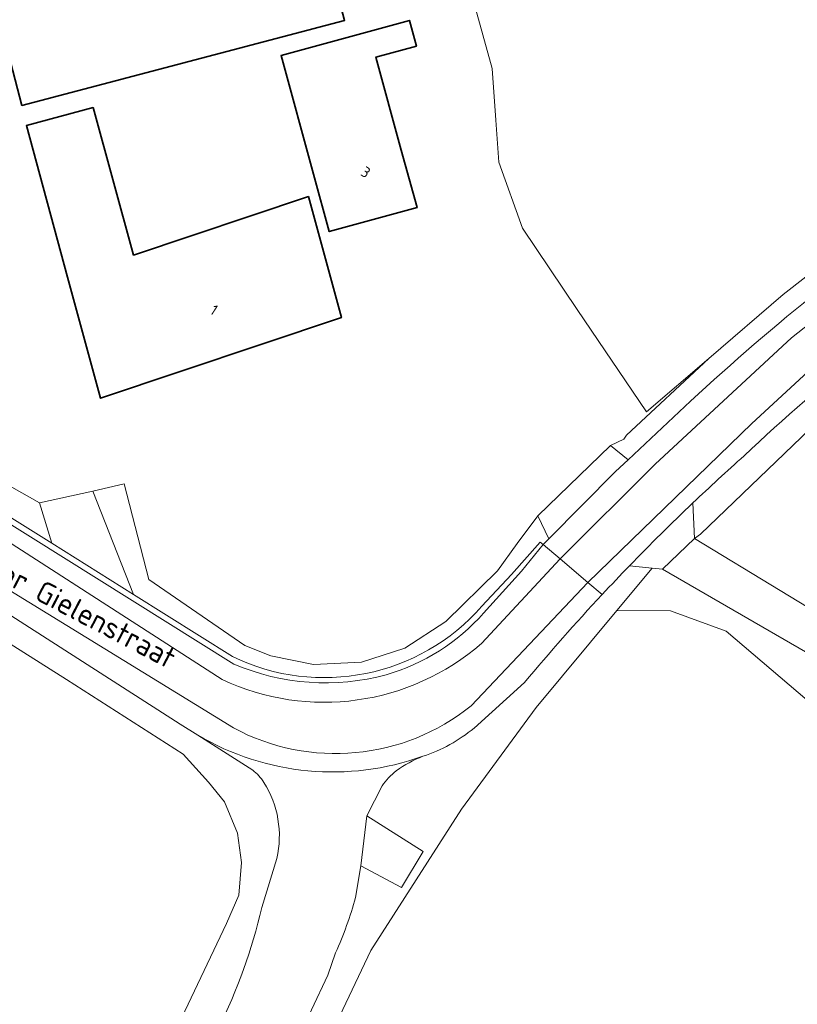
# Model space of a CAD drawing. Extents: x 184422 to 188298, y 343471 to 350189.
# Tile 268 of 513: x 187100 to 187165, y 346750 to 346833. Entities that reach past the tile are written whole.
import ezdxf
from ezdxf.enums import TextEntityAlignment as Align

# ---------------------------------------------------------------- set-up
doc = ezdxf.new("R2010")
doc.units = 0
for name, color, linetype, lineweight in [('B-WA-GR-FRUITTEELT-GV', 252, 'Continuous', 13), ('B-WA-GR-HOUTWAL-GV', 252, 'Continuous', 13), ('B-WA-IE-TERREINAFSCHEIDING_KUNSTMATIG_HEKWERK-G', 252, 'IE-TERREINAFSCHEIDING-KUNSTMATIG', 18), ('B-WA-OG-TERREIN_CULTUURSCHEIDING-GV', 252, 'Continuous', 18), ('B-WA-OG-TERREIN_ERF-GV', 252, 'Continuous', 18), ('B-WA-OG-TOPOGRAFIE-T18', 252, 'Continuous', 18), ('B-WA-OG-WEG-GV', 252, 'Continuous', 18), ('B-WA-VH-VERHARDING_ASFALT-GV', 252, 'Continuous', 18), ('B-WA-VH-VERHARDING_BETONSTRAATSTEEN-GV', 252, 'Continuous', 18), ('B-WA-VH-VERHARDING_OPEN-GV', 252, 'Continuous', 18), ('B-WE-OG-BEBOUWING-GV', 250, 'Continuous', 35), ('B-WE-OG-BEBOUWING-T18', 10, 'Continuous', 18)]:
    doc.layers.add(name, color=color, linetype=linetype, lineweight=lineweight)
doc.styles.add('NLCS-ISO-M1000-T18', font='NLCS-ISO.ttf', dxfattribs={"height": 1.8})
doc.styles.add('NLCS-ISO-M500-T18', font='NLCS-ISO.ttf', dxfattribs={"height": 0.9})
doc.linetypes.add('IE-TERREINAFSCHEIDING-KUNSTMATIG', pattern='A,4,[82,NLCS.SHX,S=0.75,R=90,X=0,Y=0],4,-2', length=10)

msp = doc.modelspace()

# ---------------------------------------------------------------- linework, layer by layer
at = {"layer": 'B-WA-GR-FRUITTEELT-GV', "flags": 128}
msp.add_lwpolyline([(187137.628, 346834.456), (187139.194, 346828.808), (187139.507, 346824.464), (187139.76, 346820.951), (187141.74, 346815.411), (187146.325, 346808.61), (187152.109, 346800.03), (187157.335, 346804.505), (187163.577, 346809.851), (187174.714, 346818.551)], dxfattribs=at)
msp.add_lwpolyline([(187137.628, 346834.456), (187139.194, 346828.808), (187139.507, 346824.464), (187139.76, 346820.951), (187141.74, 346815.411), (187146.325, 346808.61), (187152.109, 346800.03), (187157.335, 346804.505), (187163.577, 346809.851), (187174.714, 346818.551)], dxfattribs=at)
msp.add_lwpolyline([(187137.628, 346834.456), (187139.194, 346828.808), (187139.507, 346824.464), (187139.76, 346820.951), (187141.74, 346815.411), (187146.325, 346808.61), (187152.109, 346800.03), (187157.335, 346804.505), (187163.577, 346809.851), (187174.714, 346818.551)], dxfattribs=at)
at = {"layer": 'B-WA-GR-HOUTWAL-GV', "flags": 128}
for points in [[(187098.025, 346705.099), (187102.412, 346721.946), (187105.369, 346731.007), (187111.287, 346745.245), (187116.917, 346757.127), (187117.953, 346759.505), (187118.173, 346762.237), (187117.845, 346764.704), (187116.766, 346767.318), (187115.411, 346768.978), (187113.307, 346771.335), (187103.522, 346777.589), (187085.102, 346789.224), (187069.437, 346796.149), (187059.214, 346782.63)], [(187098.025, 346705.099), (187102.412, 346721.946), (187105.369, 346731.007), (187111.287, 346745.245), (187116.917, 346757.127), (187117.953, 346759.505), (187118.173, 346762.237), (187117.845, 346764.704), (187116.766, 346767.318), (187115.411, 346768.978), (187113.307, 346771.335), (187103.522, 346777.589), (187085.102, 346789.224), (187069.437, 346796.149), (187059.214, 346782.63)], [(187098.025, 346705.099), (187102.412, 346721.946), (187105.369, 346731.007), (187111.287, 346745.245), (187116.917, 346757.127), (187117.953, 346759.505), (187118.173, 346762.237), (187117.845, 346764.704), (187116.766, 346767.318), (187115.411, 346768.978), (187113.307, 346771.335), (187103.522, 346777.589), (187085.102, 346789.224), (187069.437, 346796.149), (187059.214, 346782.63)], [(187171.62, 346770.698), (187158.785, 346781.647), (187154.135, 346783.337), (187149.63, 346783.366), (187142.885, 346775.244), (187136.606, 346766.723), (187129.032, 346754.873), (187121.729, 346739.491), (187115.716, 346722.116), (187112.64, 346712.809), (187106.343, 346690.078)], [(187171.62, 346770.698), (187158.785, 346781.647), (187154.135, 346783.337), (187149.63, 346783.366), (187142.885, 346775.244), (187136.606, 346766.723), (187129.032, 346754.873), (187121.729, 346739.491), (187115.716, 346722.116), (187112.64, 346712.809), (187106.343, 346690.078)], [(187171.62, 346770.698), (187158.785, 346781.647), (187154.135, 346783.337), (187149.63, 346783.366), (187142.885, 346775.244), (187136.606, 346766.723), (187129.032, 346754.873), (187121.729, 346739.491), (187115.716, 346722.116), (187112.64, 346712.809), (187106.343, 346690.078)]]:
    msp.add_lwpolyline(points, dxfattribs=at)
at = {"layer": 'B-WA-IE-TERREINAFSCHEIDING_KUNSTMATIG_HEKWERK-G', "flags": 128}
msp.add_lwpolyline([(187104.894, 346684.455), (187106.343, 346690.078), (187112.64, 346712.809), (187115.716, 346722.116), (187121.729, 346739.491), (187129.032, 346754.873), (187136.606, 346766.723), (187142.885, 346775.244), (187149.63, 346783.366)], dxfattribs=at)
msp.add_lwpolyline([(187104.894, 346684.455), (187106.343, 346690.078), (187112.64, 346712.809), (187115.716, 346722.116), (187121.729, 346739.491), (187129.032, 346754.873), (187136.606, 346766.723), (187142.885, 346775.244), (187149.63, 346783.366)], dxfattribs=at)
msp.add_lwpolyline([(187104.894, 346684.455), (187106.343, 346690.078), (187112.64, 346712.809), (187115.716, 346722.116), (187121.729, 346739.491), (187129.032, 346754.873), (187136.606, 346766.723), (187142.885, 346775.244), (187149.63, 346783.366)], dxfattribs=at)
at = {"layer": 'B-WA-OG-TERREIN_CULTUURSCHEIDING-GV', "flags": 128}
for points in [[(187065.874, 346811.143), (187066.554, 346809.838), (187067.395, 346808.631), (187068.384, 346807.541), (187069.504, 346806.587), (187070.737, 346805.784), (187072.063, 346805.145), (187077.742, 346802.747), (187084.277, 346799.739), (187085.871, 346798.983), (187087.226, 346798.447), (187088.265, 346798.018), (187089.109, 346797.474), (187090.984, 346796.003), (187092.214, 346795.322), (187094.803, 346793.688), (187102.28, 346789), (187101.267, 346792.387), (187084.996, 346801.591), (187073.285, 346807.265), (187070.334, 346808.72), (187070.305, 346808.709), (187066.477, 346813.625), (187067.575, 346837.017)], [(187065.874, 346811.143), (187066.554, 346809.838), (187067.395, 346808.631), (187068.384, 346807.541), (187069.504, 346806.587), (187070.737, 346805.784), (187072.063, 346805.145), (187077.742, 346802.747), (187084.277, 346799.739), (187085.871, 346798.983), (187087.226, 346798.447), (187088.265, 346798.018), (187089.109, 346797.474), (187090.984, 346796.003), (187092.214, 346795.322), (187094.803, 346793.688), (187102.28, 346789), (187101.267, 346792.387), (187084.996, 346801.591), (187073.285, 346807.265), (187070.334, 346808.72), (187070.305, 346808.709), (187066.477, 346813.625), (187067.575, 346837.017)], [(187065.874, 346811.143), (187066.554, 346809.838), (187067.395, 346808.631), (187068.384, 346807.541), (187069.504, 346806.587), (187070.737, 346805.784), (187072.063, 346805.145), (187077.742, 346802.747), (187084.277, 346799.739), (187085.871, 346798.983), (187087.226, 346798.447), (187088.265, 346798.018), (187089.109, 346797.474), (187090.984, 346796.003), (187092.214, 346795.322), (187094.803, 346793.688), (187102.28, 346789), (187101.267, 346792.387), (187084.996, 346801.591), (187073.285, 346807.265), (187070.334, 346808.72), (187070.305, 346808.709), (187066.477, 346813.625), (187067.575, 346837.017)], [(187119.123, 346769.986), (187114.518, 346772.915), (187113.055, 346773.846), (187091.812, 346787.437), (187088.855, 346789.3), (187087.878, 346789.837), (187085.736, 346790.752), (187084.756, 346791.203), (187084.031, 346791.666), (187080.918, 346793.446), (187075.197, 346796.147), (187071.87, 346797.614), (187070.861, 346798.032), (187069.437, 346796.149), (187085.102, 346789.224), (187103.522, 346777.589), (187113.307, 346771.335), (187115.411, 346768.978), (187116.766, 346767.318), (187117.845, 346764.704), (187118.173, 346762.237), (187117.953, 346759.505), (187116.917, 346757.127), (187111.287, 346745.245)], [(187119.123, 346769.986), (187114.518, 346772.915), (187113.055, 346773.846), (187091.812, 346787.437), (187088.855, 346789.3), (187087.878, 346789.837), (187085.736, 346790.752), (187084.756, 346791.203), (187084.031, 346791.666), (187080.918, 346793.446), (187075.197, 346796.147), (187071.87, 346797.614), (187070.861, 346798.032), (187069.437, 346796.149), (187085.102, 346789.224), (187103.522, 346777.589), (187113.307, 346771.335), (187115.411, 346768.978), (187116.766, 346767.318), (187117.845, 346764.704), (187118.173, 346762.237), (187117.953, 346759.505), (187116.917, 346757.127), (187111.287, 346745.245)], [(187119.123, 346769.986), (187114.518, 346772.915), (187113.055, 346773.846), (187091.812, 346787.437), (187088.855, 346789.3), (187087.878, 346789.837), (187085.736, 346790.752), (187084.756, 346791.203), (187084.031, 346791.666), (187080.918, 346793.446), (187075.197, 346796.147), (187071.87, 346797.614), (187070.861, 346798.032), (187069.437, 346796.149), (187085.102, 346789.224), (187103.522, 346777.589), (187113.307, 346771.335), (187115.411, 346768.978), (187116.766, 346767.318), (187117.845, 346764.704), (187118.173, 346762.237), (187117.953, 346759.505), (187116.917, 346757.127), (187111.287, 346745.245)], [(187119.886, 346758.463), (187121.137, 346762.581)], [(187119.886, 346758.463), (187121.137, 346762.581)], [(187119.886, 346758.463), (187121.137, 346762.581)]]:
    msp.add_lwpolyline(points, dxfattribs=at)
at = {"layer": 'B-WA-OG-TERREIN_CULTUURSCHEIDING-GV'}
for points in [[(187120.061, 346768.956, 0.088554), (187119.123, 346769.986)], [(187120.061, 346768.956, 0.088554), (187119.123, 346769.986)], [(187120.061, 346768.956, 0.088554), (187119.123, 346769.986)], [(187121.137, 346762.581, 0.201316), (187120.061, 346768.956)], [(187121.137, 346762.581, 0.201316), (187120.061, 346768.956)], [(187121.137, 346762.581, 0.201316), (187120.061, 346768.956)], [(187116.235, 346748.309, 0.057727), (187119.886, 346758.463)], [(187116.235, 346748.309, 0.057727), (187119.886, 346758.463)], [(187116.235, 346748.309, 0.057727), (187119.886, 346758.463)]]:
    msp.add_lwpolyline(points, format="xyb", dxfattribs=at)
at = {"layer": 'B-WA-OG-TERREIN_ERF-GV', "flags": 128}
for points in [[(187126.825, 346832.832), (187099.789, 346825.714), (187097.325, 346835.078), (187102.16, 346836.351), (187129.159, 346843.459), (187130.444, 346838.579), (187125.644, 346837.315)], [(187126.825, 346832.832), (187099.789, 346825.714), (187097.325, 346835.078), (187102.16, 346836.351), (187129.159, 346843.459), (187130.444, 346838.579), (187125.644, 346837.315)], [(187126.825, 346832.832), (187099.789, 346825.714), (187097.325, 346835.078), (187102.16, 346836.351), (187129.159, 346843.459), (187130.444, 346838.579), (187125.644, 346837.315)], [(187132.894, 346817.138), (187125.545, 346815.128), (187124.226, 346819.951), (187121.507, 346829.892), (187132.259, 346832.832), (187132.847, 346830.681), (187129.442, 346829.76), (187131.575, 346821.961)], [(187132.894, 346817.138), (187125.545, 346815.128), (187124.226, 346819.951), (187121.507, 346829.892), (187132.259, 346832.832), (187132.847, 346830.681), (187129.442, 346829.76), (187131.575, 346821.961)], [(187132.894, 346817.138), (187125.545, 346815.128), (187124.226, 346819.951), (187121.507, 346829.892), (187132.259, 346832.832), (187132.847, 346830.681), (187129.442, 346829.76), (187131.575, 346821.961)], [(187100.159, 346824.031), (187105.747, 346825.528), (187109.139, 346813.158), (187123.799, 346818.07), (187126.558, 346807.926), (187106.378, 346801.164), (187103.619, 346811.308)], [(187100.159, 346824.031), (187105.747, 346825.528), (187109.139, 346813.158), (187123.799, 346818.07), (187126.558, 346807.926), (187106.378, 346801.164), (187103.619, 346811.308)], [(187100.159, 346824.031), (187105.747, 346825.528), (187109.139, 346813.158), (187123.799, 346818.07), (187126.558, 346807.926), (187106.378, 346801.164), (187103.619, 346811.308)], [(187152.586, 346786.926), (187149.63, 346783.366), (187154.135, 346783.337), (187158.785, 346781.647), (187171.62, 346770.698), (187173.79, 346769.081), (187172.984, 346767.685), (187170.262, 346762.827), (187182.291, 346755.075), (187188.548, 346751.62), (187190.569, 346762.827), (187189.702, 346764.001), (187188.912, 346765.801), (187174.395, 346774.727), (187153.47, 346786.836)], [(187152.586, 346786.926), (187149.63, 346783.366), (187154.135, 346783.337), (187158.785, 346781.647), (187171.62, 346770.698), (187173.79, 346769.081), (187172.984, 346767.685), (187170.262, 346762.827), (187182.291, 346755.075), (187188.548, 346751.62), (187190.569, 346762.827), (187189.702, 346764.001), (187188.912, 346765.801), (187174.395, 346774.727), (187153.47, 346786.836)], [(187152.586, 346786.926), (187149.63, 346783.366), (187154.135, 346783.337), (187158.785, 346781.647), (187171.62, 346770.698), (187173.79, 346769.081), (187172.984, 346767.685), (187170.262, 346762.827), (187182.291, 346755.075), (187188.548, 346751.62), (187190.569, 346762.827), (187189.702, 346764.001), (187188.912, 346765.801), (187174.395, 346774.727), (187153.47, 346786.836)]]:
    msp.add_lwpolyline(points, close=True, dxfattribs=at)
for points in [[(187084.996, 346801.591), (187101.267, 346792.387), (187105.725, 346793.381), (187108.366, 346793.996), (187110.409, 346785.979), (187118.459, 346780.42), (187120.64, 346779.567), (187124.222, 346778.847), (187128.247, 346779.032), (187131.871, 346780.208), (187135.306, 346782.443), (187139.628, 346786.683), (187141.279, 346788.981), (187143.012, 346791.302), (187149.111, 346797.189), (187150.233, 346797.742), (187150.437, 346798.053), (187157.335, 346804.505), (187152.109, 346800.03), (187146.325, 346808.61), (187141.74, 346815.411), (187139.76, 346820.951), (187139.507, 346824.464), (187139.194, 346828.808), (187137.628, 346834.456)], [(187084.996, 346801.591), (187101.267, 346792.387), (187105.725, 346793.381), (187108.366, 346793.996), (187110.409, 346785.979), (187118.459, 346780.42), (187120.64, 346779.567), (187124.222, 346778.847), (187128.247, 346779.032), (187131.871, 346780.208), (187135.306, 346782.443), (187139.628, 346786.683), (187141.279, 346788.981), (187143.012, 346791.302), (187149.111, 346797.189), (187150.233, 346797.742), (187150.437, 346798.053), (187157.335, 346804.505), (187152.109, 346800.03), (187146.325, 346808.61), (187141.74, 346815.411), (187139.76, 346820.951), (187139.507, 346824.464), (187139.194, 346828.808), (187137.628, 346834.456)], [(187084.996, 346801.591), (187101.267, 346792.387), (187105.725, 346793.381), (187108.366, 346793.996), (187110.409, 346785.979), (187118.459, 346780.42), (187120.64, 346779.567), (187124.222, 346778.847), (187128.247, 346779.032), (187131.871, 346780.208), (187135.306, 346782.443), (187139.628, 346786.683), (187141.279, 346788.981), (187143.012, 346791.302), (187149.111, 346797.189), (187150.233, 346797.742), (187150.437, 346798.053), (187157.335, 346804.505), (187152.109, 346800.03), (187146.325, 346808.61), (187141.74, 346815.411), (187139.76, 346820.951), (187139.507, 346824.464), (187139.194, 346828.808), (187137.628, 346834.456)], [(187206.341, 346825.813), (187205.516, 346825.502), (187192.112, 346818.148), (187177.549, 346807.828), (187167.202, 346799.921), (187156.65, 346789.759), (187156.134, 346789.409), (187184.857, 346771.953)], [(187206.341, 346825.813), (187205.516, 346825.502), (187192.112, 346818.148), (187177.549, 346807.828), (187167.202, 346799.921), (187156.65, 346789.759), (187156.134, 346789.409), (187184.857, 346771.953)], [(187206.341, 346825.813), (187205.516, 346825.502), (187192.112, 346818.148), (187177.549, 346807.828), (187167.202, 346799.921), (187156.65, 346789.759), (187156.134, 346789.409), (187184.857, 346771.953)], [(187184.857, 346771.953), (187156.134, 346789.409), (187153.47, 346786.836), (187174.395, 346774.727), (187188.912, 346765.801), (187189.702, 346764.001), (187190.569, 346762.827), (187188.548, 346751.62), (187189.216, 346745.285), (187186.157, 346735.671), (187191.586, 346734.911), (187192.268, 346736.38), (187212.978, 346737.777), (187212.73, 346741.745), (187217.566, 346745.566), (187224.821, 346744.978), (187226.557, 346743.288), (187231.557, 346738.713), (187232.821, 346739.42)], [(187184.857, 346771.953), (187156.134, 346789.409), (187153.47, 346786.836), (187174.395, 346774.727), (187188.912, 346765.801), (187189.702, 346764.001), (187190.569, 346762.827), (187188.548, 346751.62), (187189.216, 346745.285), (187186.157, 346735.671), (187191.586, 346734.911), (187192.268, 346736.38), (187212.978, 346737.777), (187212.73, 346741.745), (187217.566, 346745.566), (187224.821, 346744.978), (187226.557, 346743.288), (187231.557, 346738.713), (187232.821, 346739.42)], [(187184.857, 346771.953), (187156.134, 346789.409), (187153.47, 346786.836), (187174.395, 346774.727), (187188.912, 346765.801), (187189.702, 346764.001), (187190.569, 346762.827), (187188.548, 346751.62), (187189.216, 346745.285), (187186.157, 346735.671), (187191.586, 346734.911), (187192.268, 346736.38), (187212.978, 346737.777), (187212.73, 346741.745), (187217.566, 346745.566), (187224.821, 346744.978), (187226.557, 346743.288), (187231.557, 346738.713), (187232.821, 346739.42)]]:
    msp.add_lwpolyline(points, dxfattribs=at)
at = {"layer": 'B-WA-OG-WEG-GV', "flags": 128}
for points in [[(187212.226, 346838.014), (187212.372, 346840.332), (187193.917, 346830.807), (187191.922, 346829.777), (187174.714, 346818.551), (187163.577, 346809.851), (187157.335, 346804.505), (187150.437, 346798.053), (187150.233, 346797.742), (187149.111, 346797.189), (187150.59, 346796.009), (187155.805, 346800.921)], [(187212.226, 346838.014), (187212.372, 346840.332), (187193.917, 346830.807), (187191.922, 346829.777), (187174.714, 346818.551), (187163.577, 346809.851), (187157.335, 346804.505), (187150.437, 346798.053), (187150.233, 346797.742), (187149.111, 346797.189), (187150.59, 346796.009), (187155.805, 346800.921)], [(187212.226, 346838.014), (187212.372, 346840.332), (187193.917, 346830.807), (187191.922, 346829.777), (187174.714, 346818.551), (187163.577, 346809.851), (187157.335, 346804.505), (187150.437, 346798.053), (187150.233, 346797.742), (187149.111, 346797.189), (187150.59, 346796.009), (187155.805, 346800.921)], [(187156.009, 346792.383), (187156.134, 346789.409), (187156.65, 346789.759), (187167.202, 346799.921), (187177.549, 346807.828), (187192.112, 346818.148), (187205.516, 346825.502), (187206.341, 346825.813), (187207.011, 346826.143), (187206.825, 346826.529), (187206.556, 346826.847), (187206.122, 346827.135), (187205.643, 346827.279), (187204.933, 346827.227), (187204.334, 346826.937)], [(187156.009, 346792.383), (187156.134, 346789.409), (187156.65, 346789.759), (187167.202, 346799.921), (187177.549, 346807.828), (187192.112, 346818.148), (187205.516, 346825.502), (187206.341, 346825.813), (187207.011, 346826.143), (187206.825, 346826.529), (187206.556, 346826.847), (187206.122, 346827.135), (187205.643, 346827.279), (187204.933, 346827.227), (187204.334, 346826.937)], [(187156.009, 346792.383), (187156.134, 346789.409), (187156.65, 346789.759), (187167.202, 346799.921), (187177.549, 346807.828), (187192.112, 346818.148), (187205.516, 346825.502), (187206.341, 346825.813), (187207.011, 346826.143), (187206.825, 346826.529), (187206.556, 346826.847), (187206.122, 346827.135), (187205.643, 346827.279), (187204.933, 346827.227), (187204.334, 346826.937)], [(187143.944, 346789.368), (187143.012, 346791.302), (187141.279, 346788.981), (187139.628, 346786.683), (187135.306, 346782.443), (187131.871, 346780.208), (187128.247, 346779.032), (187124.222, 346778.847), (187120.64, 346779.567), (187118.459, 346780.42), (187110.409, 346785.979), (187108.366, 346793.996), (187105.725, 346793.381), (187109.124, 346784.709), (187117.424, 346779.505)], [(187143.944, 346789.368), (187143.012, 346791.302), (187141.279, 346788.981), (187139.628, 346786.683), (187135.306, 346782.443), (187131.871, 346780.208), (187128.247, 346779.032), (187124.222, 346778.847), (187120.64, 346779.567), (187118.459, 346780.42), (187110.409, 346785.979), (187108.366, 346793.996), (187105.725, 346793.381), (187109.124, 346784.709), (187117.424, 346779.505)], [(187143.944, 346789.368), (187143.012, 346791.302), (187141.279, 346788.981), (187139.628, 346786.683), (187135.306, 346782.443), (187131.871, 346780.208), (187128.247, 346779.032), (187124.222, 346778.847), (187120.64, 346779.567), (187118.459, 346780.42), (187110.409, 346785.979), (187108.366, 346793.996), (187105.725, 346793.381), (187109.124, 346784.709), (187117.424, 346779.505)], [(187138.334, 346783.727), (187140.801, 346786.381), (187143.204, 346789.096), (187143.47, 346788.889), (187143.944, 346789.368)], [(187138.334, 346783.727), (187140.801, 346786.381), (187143.204, 346789.096), (187143.47, 346788.889), (187143.944, 346789.368)], [(187138.334, 346783.727), (187140.801, 346786.381), (187143.204, 346789.096), (187143.47, 346788.889), (187143.944, 346789.368)], [(187106.343, 346690.078), (187112.64, 346712.809), (187115.716, 346722.116), (187121.729, 346739.491), (187129.032, 346754.873), (187136.606, 346766.723), (187142.885, 346775.244), (187149.63, 346783.366), (187152.586, 346786.926), (187150.699, 346787.118)], [(187106.343, 346690.078), (187112.64, 346712.809), (187115.716, 346722.116), (187121.729, 346739.491), (187129.032, 346754.873), (187136.606, 346766.723), (187142.885, 346775.244), (187149.63, 346783.366), (187152.586, 346786.926), (187150.699, 346787.118)], [(187106.343, 346690.078), (187112.64, 346712.809), (187115.716, 346722.116), (187121.729, 346739.491), (187129.032, 346754.873), (187136.606, 346766.723), (187142.885, 346775.244), (187149.63, 346783.366), (187152.586, 346786.926), (187150.699, 346787.118)], [(187141.907, 346777.339), (187137.67, 346773.517)], [(187141.907, 346777.339), (187137.67, 346773.517)], [(187141.907, 346777.339), (187137.67, 346773.517)], [(187129.962, 346768.662), (187128.693, 346766.146), (187133.399, 346763.175), (187131.601, 346760.15), (187128.198, 346761.949)], [(187129.962, 346768.662), (187128.693, 346766.146), (187133.399, 346763.175), (187131.601, 346760.15), (187128.198, 346761.949)], [(187129.962, 346768.662), (187128.693, 346766.146), (187133.399, 346763.175), (187131.601, 346760.15), (187128.198, 346761.949)], [(187128.198, 346761.949), (187127.741, 346759.3)], [(187128.198, 346761.949), (187127.741, 346759.3)], [(187128.198, 346761.949), (187127.741, 346759.3)], [(187126.071, 346754.68), (187125.412, 346752.799), (187124.05, 346749.895), (187122.711, 346746.983), (187122.201, 346745.853), (187121.711, 346744.717), (187118.491, 346736.974), (187115.56, 346729.118), (187115.048, 346727.593), (187112.871, 346721.104), (187110.338, 346713.041), (187110.003, 346712.016), (187109.697, 346710.984), (187107.345, 346702.573)], [(187126.071, 346754.68), (187125.412, 346752.799), (187124.05, 346749.895), (187122.711, 346746.983), (187122.201, 346745.853), (187121.711, 346744.717), (187118.491, 346736.974), (187115.56, 346729.118), (187115.048, 346727.593), (187112.871, 346721.104), (187110.338, 346713.041), (187110.003, 346712.016), (187109.697, 346710.984), (187107.345, 346702.573)], [(187126.071, 346754.68), (187125.412, 346752.799), (187124.05, 346749.895), (187122.711, 346746.983), (187122.201, 346745.853), (187121.711, 346744.717), (187118.491, 346736.974), (187115.56, 346729.118), (187115.048, 346727.593), (187112.871, 346721.104), (187110.338, 346713.041), (187110.003, 346712.016), (187109.697, 346710.984), (187107.345, 346702.573)]]:
    msp.add_lwpolyline(points, dxfattribs=at)
at = {"layer": 'B-WA-OG-WEG-GV'}
for points in [[(187155.805, 346800.921, -0.032834), (187178.101, 346818.887)], [(187155.805, 346800.921, -0.032834), (187178.101, 346818.887)], [(187155.805, 346800.921, -0.032834), (187178.101, 346818.887)], [(187181.759, 346813.516, 0.040434), (187160.298, 346796.332)], [(187181.759, 346813.516, 0.040434), (187160.298, 346796.332)], [(187181.759, 346813.516, 0.040434), (187160.298, 346796.332)], [(187160.298, 346796.332, 0.00821), (187156.009, 346792.383)], [(187160.298, 346796.332, 0.00821), (187156.009, 346792.383)], [(187160.298, 346796.332, 0.00821), (187156.009, 346792.383)], [(187150.699, 346787.118, 0.004472), (187148.41, 346784.708)], [(187150.699, 346787.118, 0.004472), (187148.41, 346784.708)], [(187150.699, 346787.118, 0.004472), (187148.41, 346784.708)], [(187148.41, 346784.708, 0.013697), (187141.907, 346777.339)], [(187148.41, 346784.708, 0.013697), (187141.907, 346777.339)], [(187148.41, 346784.708, 0.013697), (187141.907, 346777.339)], [(187117.424, 346779.505, 0.337624), (187138.334, 346783.727)], [(187117.424, 346779.505, 0.337624), (187138.334, 346783.727)], [(187117.424, 346779.505, 0.337624), (187138.334, 346783.727)], [(187137.67, 346773.517, -0.097791), (187133.384, 346771.149)], [(187137.67, 346773.517, -0.097791), (187133.384, 346771.149)], [(187137.67, 346773.517, -0.097791), (187133.384, 346771.149)], [(187133.384, 346771.149, 0.057727), (187131.159, 346769.936)], [(187133.384, 346771.149, 0.057727), (187131.159, 346769.936)], [(187133.384, 346771.149, 0.057727), (187131.159, 346769.936)], [(187131.159, 346769.936, 0.069326), (187129.962, 346768.662)], [(187131.159, 346769.936, 0.069326), (187129.962, 346768.662)], [(187131.159, 346769.936, 0.069326), (187129.962, 346768.662)], [(187127.741, 346759.3, -0.039547), (187126.071, 346754.68)], [(187127.741, 346759.3, -0.039547), (187126.071, 346754.68)], [(187127.741, 346759.3, -0.039547), (187126.071, 346754.68)]]:
    msp.add_lwpolyline(points, format="xyb", dxfattribs=at)
at = {"layer": 'B-WA-VH-VERHARDING_ASFALT-GV', "flags": 128}
for points in [[(187155.805, 346800.921), (187150.59, 346796.009), (187149.532, 346795.013), (187143.944, 346789.368), (187143.47, 346788.889), (187144.885, 346787.691), (187152.858, 346795.64), (187164.275, 346806.237), (187174.742, 346814.504), (187182.408, 346819.837), (187193.142, 346826.237), (187201.075, 346830.504), (187211.742, 346835.77), (187223.008, 346840.77), (187233.475, 346844.97), (187245.275, 346849.037), (187259.064, 346853.459)], [(187155.805, 346800.921), (187150.59, 346796.009), (187149.532, 346795.013), (187143.944, 346789.368), (187143.47, 346788.889), (187144.885, 346787.691), (187152.858, 346795.64), (187164.275, 346806.237), (187174.742, 346814.504), (187182.408, 346819.837), (187193.142, 346826.237), (187201.075, 346830.504), (187211.742, 346835.77), (187223.008, 346840.77), (187233.475, 346844.97), (187245.275, 346849.037), (187259.064, 346853.459)], [(187155.805, 346800.921), (187150.59, 346796.009), (187149.532, 346795.013), (187143.944, 346789.368), (187143.47, 346788.889), (187144.885, 346787.691), (187152.858, 346795.64), (187164.275, 346806.237), (187174.742, 346814.504), (187182.408, 346819.837), (187193.142, 346826.237), (187201.075, 346830.504), (187211.742, 346835.77), (187223.008, 346840.77), (187233.475, 346844.97), (187245.275, 346849.037), (187259.064, 346853.459)], [(187257.203, 346848.138), (187260.307, 346849.128), (187259.89, 346850.593), (187250.942, 346847.904), (187239.475, 346843.904), (187230.275, 346840.437), (187213.475, 346833.37), (187201.875, 346827.504), (187192.808, 346822.637), (187184.342, 346817.37), (187174.475, 346810.237), (187166.008, 346803.704), (187160.942, 346799.037), (187147.219, 346785.716), (187148.41, 346784.708)], [(187257.203, 346848.138), (187260.307, 346849.128), (187259.89, 346850.593), (187250.942, 346847.904), (187239.475, 346843.904), (187230.275, 346840.437), (187213.475, 346833.37), (187201.875, 346827.504), (187192.808, 346822.637), (187184.342, 346817.37), (187174.475, 346810.237), (187166.008, 346803.704), (187160.942, 346799.037), (187147.219, 346785.716), (187148.41, 346784.708)], [(187257.203, 346848.138), (187260.307, 346849.128), (187259.89, 346850.593), (187250.942, 346847.904), (187239.475, 346843.904), (187230.275, 346840.437), (187213.475, 346833.37), (187201.875, 346827.504), (187192.808, 346822.637), (187184.342, 346817.37), (187174.475, 346810.237), (187166.008, 346803.704), (187160.942, 346799.037), (187147.219, 346785.716), (187148.41, 346784.708)], [(187174.742, 346814.504), (187164.275, 346806.237), (187152.858, 346795.64), (187144.885, 346787.691), (187147.219, 346785.716), (187160.942, 346799.037), (187166.008, 346803.704)], [(187174.742, 346814.504), (187164.275, 346806.237), (187152.858, 346795.64), (187144.885, 346787.691), (187147.219, 346785.716), (187160.942, 346799.037), (187166.008, 346803.704)], [(187174.742, 346814.504), (187164.275, 346806.237), (187152.858, 346795.64), (187144.885, 346787.691), (187147.219, 346785.716), (187160.942, 346799.037), (187166.008, 346803.704)], [(187091.946, 346794.874), (187091.329, 346793.84), (187116.563, 346777.576)], [(187091.946, 346794.874), (187091.329, 346793.84), (187116.563, 346777.576)], [(187091.946, 346794.874), (187091.329, 346793.84), (187116.563, 346777.576)], [(187117.553, 346778.878), (187091.946, 346794.874)], [(187117.553, 346778.878), (187091.946, 346794.874)], [(187117.553, 346778.878), (187091.946, 346794.874)], [(187091.329, 346793.84), (187089.558, 346790.696), (187117.512, 346773.524)], [(187091.329, 346793.84), (187089.558, 346790.696), (187117.512, 346773.524)], [(187091.329, 346793.84), (187089.558, 346790.696), (187117.512, 346773.524)], [(187116.563, 346777.576), (187091.329, 346793.84)], [(187116.563, 346777.576), (187091.329, 346793.84)], [(187116.563, 346777.576), (187091.329, 346793.84)], [(187117.512, 346773.524), (187089.558, 346790.696), (187088.855, 346789.3), (187091.812, 346787.437), (187113.055, 346773.846), (187114.518, 346772.915)], [(187117.512, 346773.524), (187089.558, 346790.696), (187088.855, 346789.3), (187091.812, 346787.437), (187113.055, 346773.846), (187114.518, 346772.915)], [(187117.512, 346773.524), (187089.558, 346790.696), (187088.855, 346789.3), (187091.812, 346787.437), (187113.055, 346773.846), (187114.518, 346772.915)], [(187138.302, 346780.614), (187144.885, 346787.691), (187143.47, 346788.889), (187141.642, 346786.656), (187138.474, 346783.155)], [(187138.302, 346780.614), (187144.885, 346787.691), (187143.47, 346788.889), (187141.642, 346786.656), (187138.474, 346783.155)], [(187138.302, 346780.614), (187144.885, 346787.691), (187143.47, 346788.889), (187141.642, 346786.656), (187138.474, 346783.155)], [(187137.422, 346775.37), (187147.219, 346785.716), (187144.885, 346787.691), (187138.302, 346780.614)], [(187137.422, 346775.37), (187147.219, 346785.716), (187144.885, 346787.691), (187138.302, 346780.614)], [(187137.422, 346775.37), (187147.219, 346785.716), (187144.885, 346787.691), (187138.302, 346780.614)], [(187148.41, 346784.708), (187147.219, 346785.716), (187137.422, 346775.37)], [(187148.41, 346784.708), (187147.219, 346785.716), (187137.422, 346775.37)], [(187148.41, 346784.708), (187147.219, 346785.716), (187137.422, 346775.37)], [(187137.67, 346773.517), (187141.907, 346777.339)], [(187137.67, 346773.517), (187141.907, 346777.339)], [(187137.67, 346773.517), (187141.907, 346777.339)], [(187114.518, 346772.915), (187119.123, 346769.986)], [(187114.518, 346772.915), (187119.123, 346769.986)], [(187114.518, 346772.915), (187119.123, 346769.986)], [(187127.741, 346759.3), (187128.198, 346761.949), (187128.693, 346766.146), (187129.962, 346768.662)], [(187127.741, 346759.3), (187128.198, 346761.949), (187128.693, 346766.146), (187129.962, 346768.662)], [(187127.741, 346759.3), (187128.198, 346761.949), (187128.693, 346766.146), (187129.962, 346768.662)], [(187121.137, 346762.581), (187119.886, 346758.463)], [(187121.137, 346762.581), (187119.886, 346758.463)], [(187121.137, 346762.581), (187119.886, 346758.463)], [(187116.235, 346748.309), (187116.119, 346748.025), (187112.632, 346739.698), (187109.471, 346731.244), (187109.104, 346730.151), (187115.048, 346727.593), (187115.56, 346729.118), (187118.491, 346736.974), (187121.711, 346744.717), (187122.201, 346745.853), (187122.711, 346746.983), (187124.05, 346749.895), (187125.412, 346752.799), (187126.071, 346754.68)], [(187116.235, 346748.309), (187116.119, 346748.025), (187112.632, 346739.698), (187109.471, 346731.244), (187109.104, 346730.151), (187115.048, 346727.593), (187115.56, 346729.118), (187118.491, 346736.974), (187121.711, 346744.717), (187122.201, 346745.853), (187122.711, 346746.983), (187124.05, 346749.895), (187125.412, 346752.799), (187126.071, 346754.68)], [(187116.235, 346748.309), (187116.119, 346748.025), (187112.632, 346739.698), (187109.471, 346731.244), (187109.104, 346730.151), (187115.048, 346727.593), (187115.56, 346729.118), (187118.491, 346736.974), (187121.711, 346744.717), (187122.201, 346745.853), (187122.711, 346746.983), (187124.05, 346749.895), (187125.412, 346752.799), (187126.071, 346754.68)]]:
    msp.add_lwpolyline(points, dxfattribs=at)
at = {"layer": 'B-WA-VH-VERHARDING_ASFALT-GV'}
for points in [[(187178.101, 346818.887, 0.032834), (187155.805, 346800.921)], [(187178.101, 346818.887, 0.032834), (187155.805, 346800.921)], [(187178.101, 346818.887, 0.032834), (187155.805, 346800.921)], [(187160.298, 346796.332, -0.040434), (187181.759, 346813.516)], [(187160.298, 346796.332, -0.040434), (187181.759, 346813.516)], [(187160.298, 346796.332, -0.040434), (187181.759, 346813.516)], [(187156.009, 346792.383, -0.00821), (187160.298, 346796.332)], [(187156.009, 346792.383, -0.00821), (187160.298, 346796.332)], [(187156.009, 346792.383, -0.00821), (187160.298, 346796.332)], [(187150.699, 346787.118, -0.010493), (187156.009, 346792.383)], [(187150.699, 346787.118, -0.010493), (187156.009, 346792.383)], [(187150.699, 346787.118, -0.010493), (187156.009, 346792.383)], [(187148.41, 346784.708, -0.004472), (187150.699, 346787.118)], [(187148.41, 346784.708, -0.004472), (187150.699, 346787.118)], [(187148.41, 346784.708, -0.004472), (187150.699, 346787.118)], [(187141.907, 346777.339, -0.013697), (187148.41, 346784.708)], [(187141.907, 346777.339, -0.013697), (187148.41, 346784.708)], [(187141.907, 346777.339, -0.013697), (187148.41, 346784.708)], [(187138.474, 346783.155, -0.141623), (187130.32, 346777.984)], [(187138.474, 346783.155, -0.141623), (187130.32, 346777.984)], [(187138.474, 346783.155, -0.141623), (187130.32, 346777.984)], [(187138.302, 346780.614, -0.29711), (187116.563, 346777.576)], [(187116.563, 346777.576, 0.29711), (187138.302, 346780.614)], [(187138.302, 346780.614, -0.29711), (187116.563, 346777.576)], [(187116.563, 346777.576, 0.29711), (187138.302, 346780.614)], [(187138.302, 346780.614, -0.29711), (187116.563, 346777.576)], [(187116.563, 346777.576, 0.29711), (187138.302, 346780.614)], [(187130.32, 346777.984, -0.169185), (187117.553, 346778.878)], [(187130.32, 346777.984, -0.169185), (187117.553, 346778.878)], [(187130.32, 346777.984, -0.169185), (187117.553, 346778.878)], [(187117.512, 346773.524, 0.301048), (187137.422, 346775.37)], [(187137.422, 346775.37, -0.301048), (187117.512, 346773.524)], [(187117.512, 346773.524, 0.301048), (187137.422, 346775.37)], [(187137.422, 346775.37, -0.301048), (187117.512, 346773.524)], [(187117.512, 346773.524, 0.301048), (187137.422, 346775.37)], [(187137.422, 346775.37, -0.301048), (187117.512, 346773.524)], [(187133.384, 346771.149, 0.097791), (187137.67, 346773.517)], [(187133.384, 346771.149, 0.097791), (187137.67, 346773.517)], [(187133.384, 346771.149, 0.097791), (187137.67, 346773.517)], [(187133.384, 346771.149, -0.222759), (187114.518, 346772.915)], [(187114.518, 346772.915, 0.222759), (187133.384, 346771.149)], [(187133.384, 346771.149, -0.222759), (187114.518, 346772.915)], [(187114.518, 346772.915, 0.222759), (187133.384, 346771.149)], [(187133.384, 346771.149, -0.222759), (187114.518, 346772.915)], [(187114.518, 346772.915, 0.222759), (187133.384, 346771.149)], [(187131.159, 346769.936, -0.057727), (187133.384, 346771.149)], [(187131.159, 346769.936, -0.057727), (187133.384, 346771.149)], [(187131.159, 346769.936, -0.057727), (187133.384, 346771.149)], [(187119.123, 346769.986, -0.088554), (187120.061, 346768.956)], [(187119.123, 346769.986, -0.088554), (187120.061, 346768.956)], [(187119.123, 346769.986, -0.088554), (187120.061, 346768.956)], [(187129.962, 346768.662, -0.069326), (187131.159, 346769.936)], [(187129.962, 346768.662, -0.069326), (187131.159, 346769.936)], [(187129.962, 346768.662, -0.069326), (187131.159, 346769.936)], [(187120.061, 346768.956, -0.201316), (187121.137, 346762.581)], [(187120.061, 346768.956, -0.201316), (187121.137, 346762.581)], [(187120.061, 346768.956, -0.201316), (187121.137, 346762.581)], [(187126.071, 346754.68, 0.039547), (187127.741, 346759.3)], [(187126.071, 346754.68, 0.039547), (187127.741, 346759.3)], [(187126.071, 346754.68, 0.039547), (187127.741, 346759.3)], [(187119.886, 346758.463, -0.057727), (187116.235, 346748.309)], [(187119.886, 346758.463, -0.057727), (187116.235, 346748.309)], [(187119.886, 346758.463, -0.057727), (187116.235, 346748.309)]]:
    msp.add_lwpolyline(points, format="xyb", dxfattribs=at)
at = {"layer": 'B-WA-VH-VERHARDING_BETONSTRAATSTEEN-GV', "flags": 128}
for points in [[(187117.424, 346779.505), (187109.124, 346784.709), (187102.28, 346789), (187094.803, 346793.688), (187092.214, 346795.322), (187091.946, 346794.874), (187117.553, 346778.878)], [(187117.424, 346779.505), (187109.124, 346784.709), (187102.28, 346789), (187094.803, 346793.688), (187092.214, 346795.322), (187091.946, 346794.874), (187117.553, 346778.878)], [(187117.424, 346779.505), (187109.124, 346784.709), (187102.28, 346789), (187094.803, 346793.688), (187092.214, 346795.322), (187091.946, 346794.874), (187117.553, 346778.878)], [(187138.474, 346783.155), (187141.642, 346786.656), (187143.47, 346788.889), (187143.204, 346789.096), (187140.801, 346786.381), (187138.334, 346783.727)], [(187138.474, 346783.155), (187141.642, 346786.656), (187143.47, 346788.889), (187143.204, 346789.096), (187140.801, 346786.381), (187138.334, 346783.727)], [(187138.474, 346783.155), (187141.642, 346786.656), (187143.47, 346788.889), (187143.204, 346789.096), (187140.801, 346786.381), (187138.334, 346783.727)]]:
    msp.add_lwpolyline(points, dxfattribs=at)
at = {"layer": 'B-WA-VH-VERHARDING_BETONSTRAATSTEEN-GV'}
for points in [[(187138.334, 346783.727, -0.337624), (187117.424, 346779.505)], [(187138.334, 346783.727, -0.337624), (187117.424, 346779.505)], [(187138.334, 346783.727, -0.337624), (187117.424, 346779.505)], [(187130.32, 346777.984, 0.141623), (187138.474, 346783.155)], [(187130.32, 346777.984, 0.141623), (187138.474, 346783.155)], [(187130.32, 346777.984, 0.141623), (187138.474, 346783.155)], [(187117.553, 346778.878, 0.169185), (187130.32, 346777.984)], [(187117.553, 346778.878, 0.169185), (187130.32, 346777.984)], [(187117.553, 346778.878, 0.169185), (187130.32, 346777.984)]]:
    msp.add_lwpolyline(points, format="xyb", dxfattribs=at)
at = {"layer": 'B-WA-VH-VERHARDING_BETONSTRAATSTEEN-GV', "flags": 128}
msp.add_lwpolyline([(187128.693, 346766.146), (187128.198, 346761.949), (187131.601, 346760.15), (187133.399, 346763.175)], close=True, dxfattribs=at)
msp.add_lwpolyline([(187128.693, 346766.146), (187128.198, 346761.949), (187131.601, 346760.15), (187133.399, 346763.175)], close=True, dxfattribs=at)
msp.add_lwpolyline([(187128.693, 346766.146), (187128.198, 346761.949), (187131.601, 346760.15), (187133.399, 346763.175)], close=True, dxfattribs=at)
at = {"layer": 'B-WA-VH-VERHARDING_OPEN-GV', "flags": 128}
for points in [[(187150.59, 346796.009), (187149.111, 346797.189), (187143.012, 346791.302), (187143.944, 346789.368), (187149.532, 346795.013)], [(187150.59, 346796.009), (187149.111, 346797.189), (187143.012, 346791.302), (187143.944, 346789.368), (187149.532, 346795.013)], [(187150.59, 346796.009), (187149.111, 346797.189), (187143.012, 346791.302), (187143.944, 346789.368), (187149.532, 346795.013)], [(187101.267, 346792.387), (187102.28, 346789), (187109.124, 346784.709), (187105.725, 346793.381)], [(187101.267, 346792.387), (187102.28, 346789), (187109.124, 346784.709), (187105.725, 346793.381)], [(187101.267, 346792.387), (187102.28, 346789), (187109.124, 346784.709), (187105.725, 346793.381)]]:
    msp.add_lwpolyline(points, close=True, dxfattribs=at)
at = {"layer": 'B-WA-VH-VERHARDING_OPEN-GV'}
msp.add_lwpolyline([(187156.009, 346792.383, 0.010493), (187150.699, 346787.118)], format="xyb", dxfattribs=at)
msp.add_lwpolyline([(187156.009, 346792.383, 0.010493), (187150.699, 346787.118)], format="xyb", dxfattribs=at)
msp.add_lwpolyline([(187156.009, 346792.383, 0.010493), (187150.699, 346787.118)], format="xyb", dxfattribs=at)
at = {"layer": 'B-WA-VH-VERHARDING_OPEN-GV', "flags": 128}
for points in [[(187153.47, 346786.836), (187156.134, 346789.409), (187156.009, 346792.383)], [(187153.47, 346786.836), (187156.134, 346789.409), (187156.009, 346792.383)], [(187153.47, 346786.836), (187156.134, 346789.409), (187156.009, 346792.383)], [(187150.699, 346787.118), (187152.586, 346786.926), (187153.47, 346786.836)], [(187150.699, 346787.118), (187152.586, 346786.926), (187153.47, 346786.836)], [(187150.699, 346787.118), (187152.586, 346786.926), (187153.47, 346786.836)]]:
    msp.add_lwpolyline(points, dxfattribs=at)
at = {"layer": 'B-WE-OG-BEBOUWING-GV', "flags": 128}
for points in [[(187097.325, 346835.078), (187099.789, 346825.714), (187126.825, 346832.832), (187125.644, 346837.315), (187130.444, 346838.579), (187129.159, 346843.459), (187102.16, 346836.351)], [(187097.325, 346835.078), (187099.789, 346825.714), (187126.825, 346832.832), (187125.644, 346837.315), (187130.444, 346838.579), (187129.159, 346843.459), (187102.16, 346836.351)], [(187097.325, 346835.078), (187099.789, 346825.714), (187126.825, 346832.832), (187125.644, 346837.315), (187130.444, 346838.579), (187129.159, 346843.459), (187102.16, 346836.351)], [(187124.226, 346819.951), (187125.545, 346815.128), (187132.894, 346817.138), (187131.575, 346821.961), (187129.442, 346829.76), (187132.847, 346830.681), (187132.259, 346832.832), (187121.507, 346829.892)], [(187124.226, 346819.951), (187125.545, 346815.128), (187132.894, 346817.138), (187131.575, 346821.961), (187129.442, 346829.76), (187132.847, 346830.681), (187132.259, 346832.832), (187121.507, 346829.892)], [(187124.226, 346819.951), (187125.545, 346815.128), (187132.894, 346817.138), (187131.575, 346821.961), (187129.442, 346829.76), (187132.847, 346830.681), (187132.259, 346832.832), (187121.507, 346829.892)], [(187103.619, 346811.308), (187106.378, 346801.164), (187126.558, 346807.926), (187123.799, 346818.07), (187109.139, 346813.158), (187105.747, 346825.528), (187100.159, 346824.031)], [(187103.619, 346811.308), (187106.378, 346801.164), (187126.558, 346807.926), (187123.799, 346818.07), (187109.139, 346813.158), (187105.747, 346825.528), (187100.159, 346824.031)], [(187103.619, 346811.308), (187106.378, 346801.164), (187126.558, 346807.926), (187123.799, 346818.07), (187109.139, 346813.158), (187105.747, 346825.528), (187100.159, 346824.031)]]:
    msp.add_lwpolyline(points, close=True, dxfattribs=at)

# ---------------------------------------------------------------- texts
at = {"layer": 'B-WA-OG-TOPOGRAFIE-T18', "style": 'NLCS-ISO-M1000-T18'}
msp.add_text('Prior Gielenstraat', height=1.8, rotation=332.4, dxfattribs=at).set_placement((187104.018, 346783.676), align=Align.MIDDLE)
msp.add_text('Prior Gielenstraat', height=1.8, rotation=332.4, dxfattribs=at).set_placement((187104.018, 346783.676), align=Align.MIDDLE)
msp.add_text('Prior Gielenstraat', height=1.8, rotation=332.4, dxfattribs=at).set_placement((187104.018, 346783.676), align=Align.MIDDLE)
at = {"layer": 'B-WE-OG-BEBOUWING-T18', "style": 'NLCS-ISO-M500-T18'}
for s, p in [('3', (187128.598, 346820.11)), ('3', (187128.598, 346820.11)), ('3', (187128.598, 346820.11)), ('1', (187115.89, 346808.57)), ('1', (187115.89, 346808.57)), ('1', (187115.89, 346808.57))]:
    msp.add_text(s, height=0.9, rotation=327.1, dxfattribs=at).set_placement(p, align=Align.MIDDLE)

doc.saveas('drawing.dxf')
